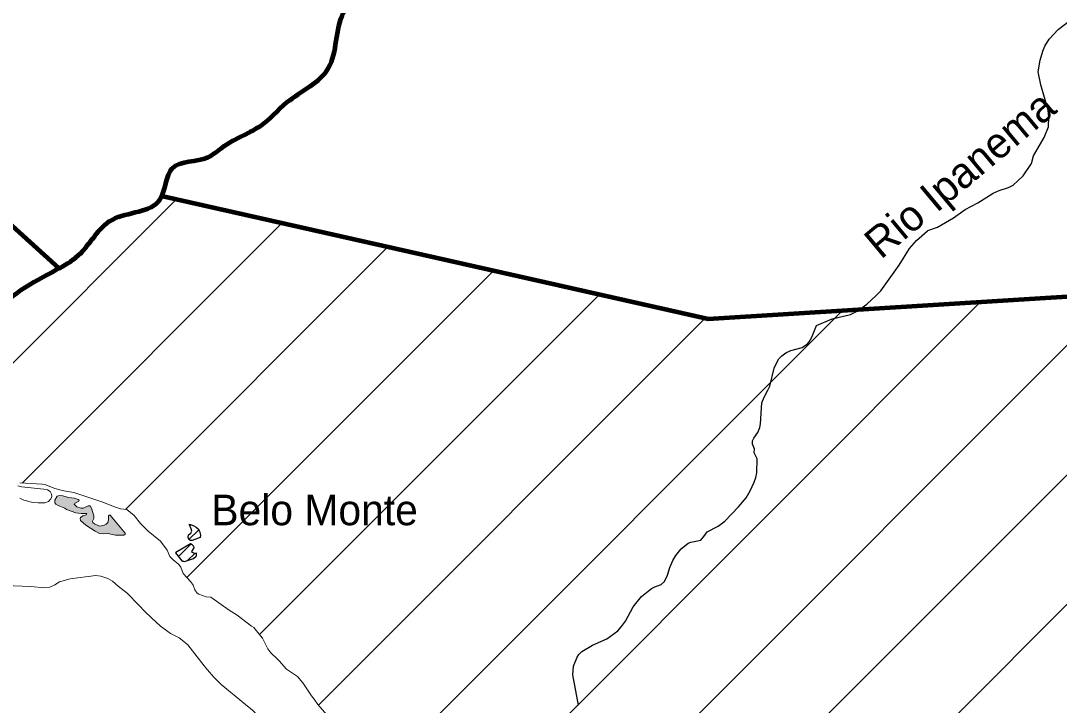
# Model space of a CAD drawing. Extents: x 553962 to 842807, y 8883888 to 9032388.
# Drawn here: x 686077 to 703083, y 8910536 to 8921736 of the extents above; entities that cross this region are included whole.
import ezdxf
from ezdxf.enums import TextEntityAlignment as Align

# ---------------------------------------------------------------- set-up
doc = ezdxf.new("R2010")
doc.units = 0
doc.header["$LTSCALE"] = 160
for name, color, linetype, lineweight in [('21', 7, 'Continuous', 25), ('22', 7, 'Continuous', 35), ('27', 7, 'Continuous', 90), ('28', 7, 'Continuous', 13), ('30', 7, 'Continuous', 13)]:
    doc.layers.add(name, color=color, linetype=linetype, lineweight=lineweight)
doc.layers.add('29', color=7, linetype='Continuous')

msp = doc.modelspace()

# ---------------------------------------------------------------- hatches: boundary and pattern name
at = {"layer": '21'}
msp.add_hatch(color=256, dxfattribs=at).paths.add_polyline_path([(687443.6, 8913483.5), (687364, 8913464.8), (687283.6, 8913503.6), (687258.7, 8913529), (687252.7, 8913550.6), (687273.9, 8913589.9), (687272.9, 8913637.4), (687235.5, 8913761.4), (687210.7, 8913801), (687180, 8913797.9), (687098.6, 8913762.6), (687068.1, 8913761.9), (686997.5, 8913784.1), (686951.9, 8913823.7), (686956.9, 8913835.2), (687027.3, 8913874.8), (687032.2, 8913893.1), (687016.5, 8913905.2), (686955, 8913923.2), (686856.7, 8913933.6), (686763.1, 8913962.4), (686711.3, 8913970.2), (686671.7, 8913955.1), (686636.7, 8913893), (686634.3, 8913850.5), (686651.3, 8913826.2), (686686.6, 8913803.6), (686797.8, 8913758.6), (686826.7, 8913737.7), (686977.1, 8913685.5), (687067.4, 8913671.3), (687157.7, 8913671.9), (687145.8, 8913650.7), (687094.6, 8913635.5), (687057.4, 8913609.8), (687049, 8913590.4), (687053, 8913557.3), (687142.5, 8913485.2), (687296.4, 8913383.8), (687366, 8913346.6), (687434.4, 8913339.7), (687500.9, 8913346.1), (687625.9, 8913320.7), (687763.2, 8913316.8), (687784.5, 8913333.5), (687784.7, 8913354), (687540.7, 8913646.5), (687524.2, 8913648.2), (687513.1, 8913634.1), (687516.3, 8913573.8), (687502.8, 8913526.4), (687477.7, 8913499.3)])

# ---------------------------------------------------------------- linework, layer by layer
for points in [[(700933.1, 8918304.1), (701087.7, 8918357.1), (701353.2, 8918514.3), (701545, 8918649.8), (701747.7, 8918756.1), (702001.1, 8918916), (702097.1, 8918956.4), (702250.9, 8919005.3), (702331, 8919046.8), (702493.5, 8919198.3), (702630.7, 8919399.1), (702659.6, 8919524.5), (702838.4, 8919824.3), (702905.9, 8919998.5), (702914.2, 8920160.2), (702900, 8920271.5), (702779.5, 8920686.8), (702738.4, 8920898.1), (702772.1, 8921093.7), (702813.3, 8921239.1), (702844.7, 8921319.1), (702917.3, 8921435.8), (703064, 8921594.2), (703249.3, 8921734.1)], [(700933.1, 8918304.1), (701087.7, 8918357.1), (701353.2, 8918514.3), (701545, 8918649.8), (701747.7, 8918756.1), (702001.1, 8918916), (702097.1, 8918956.4), (702250.9, 8919005.3), (702331, 8919046.8), (702493.5, 8919198.3), (702630.7, 8919399.1), (702659.6, 8919524.5), (702838.4, 8919824.3), (702905.9, 8919998.5), (702914.2, 8920160.2), (702900, 8920271.5), (702779.5, 8920686.8), (702738.4, 8920898.1), (702772.1, 8921093.7), (702813.3, 8921239.1), (702844.7, 8921319.1), (702917.3, 8921435.8), (703064, 8921594.2), (703249.3, 8921734.1)], [(699106, 8916749.2), (699107.9, 8916751.8), (699364.4, 8916858.8), (699663.1, 8916929.4), (699774, 8916985.7), (699929.5, 8917100.9), (700086.2, 8917240.2), (700161.8, 8917318.8), (700161.8, 8917318.8), (700462.7, 8917739.7), (700633.3, 8918009.2), (700747.4, 8918139), (700925.2, 8918301.4), (700933.1, 8918304.1)], [(699106, 8916749.2), (699107.9, 8916751.8), (699364.4, 8916858.8), (699663.1, 8916929.4), (699774, 8916985.7), (699929.5, 8917100.9), (700086.2, 8917240.2), (700161.8, 8917318.8), (700161.8, 8917318.8), (700462.7, 8917739.7), (700633.3, 8918009.2), (700747.4, 8918139), (700925.2, 8918301.4), (700933.1, 8918304.1)], [(698310.3, 8915692), (698345.2, 8915759.1), (698414.2, 8916049.1), (698434, 8916103.3), (698493.2, 8916205.4), (698541, 8916255.4), (698604.5, 8916300.2), (698689, 8916338.6), (698872.4, 8916392.4), (698958.8, 8916447.6), (698989, 8916484.6), (699031.1, 8916558.4), (699106, 8916749.2)], [(698310.3, 8915692), (698345.2, 8915759.1), (698414.2, 8916049.1), (698434, 8916103.3), (698493.2, 8916205.4), (698541, 8916255.4), (698604.5, 8916300.2), (698689, 8916338.6), (698872.4, 8916392.4), (698958.8, 8916447.6), (698989, 8916484.6), (699031.1, 8916558.4), (699106, 8916749.2)], [(698089.5, 8914668.2), (698093, 8914730.9), (698057.9, 8914805.5), (698057.7, 8914860.2), (698080.5, 8914908.2), (698146.1, 8914998.1), (698179.3, 8915082.2), (698193.2, 8915143.2), (698213.4, 8915483.8), (698249.4, 8915574.9), (698249.4, 8915574.9), (698310.3, 8915692)], [(698089.5, 8914668.2), (698093, 8914730.9), (698057.9, 8914805.5), (698057.7, 8914860.2), (698080.5, 8914908.2), (698146.1, 8914998.1), (698179.3, 8915082.2), (698193.2, 8915143.2), (698213.4, 8915483.8), (698249.4, 8915574.9), (698249.4, 8915574.9), (698310.3, 8915692)], [(697317.1, 8913373.6), (697317.9, 8913374.9), (697500, 8913466.1), (697607.5, 8913547.4), (697828, 8913780.1), (697955.3, 8913931.9), (698021, 8914043.8), (698087.2, 8914183.8), (698114.2, 8914261.7), (698128.6, 8914336.6), (698136.1, 8914565.5), (698089.3, 8914664.5), (698089.5, 8914668.2)], [(697317.1, 8913373.6), (697317.9, 8913374.9), (697500, 8913466.1), (697607.5, 8913547.4), (697828, 8913780.1), (697955.3, 8913931.9), (698021, 8914043.8), (698087.2, 8914183.8), (698114.2, 8914261.7), (698128.6, 8914336.6), (698136.1, 8914565.5), (698089.3, 8914664.5), (698089.5, 8914668.2)], [(695208.7, 8910534.7), (695119.1, 8911032.8), (695125.9, 8911175.9), (695186, 8911322.3), (695215, 8911364.1), (695265.4, 8911414.9), (695441.6, 8911520.3), (695675, 8911623.5), (695855.8, 8911754), (695917.1, 8911825.5), (695978.8, 8911914.3), (696107.7, 8912146.4), (696241.4, 8912314.4), (696408, 8912448.3), (696458.2, 8912475.5), (696564.9, 8912514.1), (696620.1, 8912562.5), (696669.6, 8912662.3), (696705.8, 8912792.2), (696757.7, 8912906), (696806.1, 8912989), (696891.2, 8913095.4), (697004, 8913188.5), (697047.8, 8913204.1), (697212.1, 8913236.8), (697263.3, 8913295.3), (697317.1, 8913373.6)], [(695208.7, 8910534.7), (695119.1, 8911032.8), (695125.9, 8911175.9), (695186, 8911322.3), (695215, 8911364.1), (695265.4, 8911414.9), (695441.6, 8911520.3), (695675, 8911623.5), (695855.8, 8911754), (695917.1, 8911825.5), (695978.8, 8911914.3), (696107.7, 8912146.4), (696241.4, 8912314.4), (696408, 8912448.3), (696458.2, 8912475.5), (696564.9, 8912514.1), (696620.1, 8912562.5), (696669.6, 8912662.3), (696705.8, 8912792.2), (696757.7, 8912906), (696806.1, 8912989), (696891.2, 8913095.4), (697004, 8913188.5), (697047.8, 8913204.1), (697212.1, 8913236.8), (697263.3, 8913295.3), (697317.1, 8913373.6)]]:
    msp.add_lwpolyline(points, dxfattribs=at)
at = {"layer": '21', "lineweight": 13}
for points in [[(686061.4, 8913923.8), (686127.1, 8913893.3), (686275.3, 8913854.7), (686360.8, 8913847.2), (686468.9, 8913849.9), (686529, 8913869.3), (686569.5, 8913916.1), (686584, 8913950.7), (686580.3, 8913987.9), (686555.9, 8914031.7), (686515.6, 8914058.2), (686455.7, 8914071.3), (686086.4, 8914109.2), (686030, 8914128.5)], [(686061.2, 8914172.7), (686426.8, 8914155.2), (686487.4, 8914141.3), (686636.2, 8914082.7), (686780.2, 8914045.5), (686947.2, 8914014.8), (687423.4, 8913857.4), (687593.3, 8913785.8), (687709.9, 8913748.1), (687815.5, 8913739.4)], [(687815.5, 8913739.4), (687934.6, 8913642.4), (688040, 8913510.4), (688162, 8913385.5), (688367.3, 8913223), (688472.6, 8913075.7)], [(688472.6, 8913075.7), (688515.8, 8912970.7), (688572.7, 8912913.1), (688657.8, 8912844.4), (688698.2, 8912796.3), (688734.3, 8912690.1), (688862.3, 8912558.1)], [(687672.6, 8912486.6), (687578.1, 8912564.2), (687503.2, 8912608.6), (687390.3, 8912648.4), (687308, 8912659.7), (686885.5, 8912605), (686710.6, 8912557.1), (686635.4, 8912508.5), (686551.6, 8912466.9), (686470.3, 8912454.8), (686234, 8912481.7), (685823.7, 8912494.5), (685446.3, 8912545), (685250.1, 8912609.3)], [(688862.3, 8912558.1), (688898.2, 8912498.6), (688924.9, 8912425.2), (688966.9, 8912371.6), (688993.2, 8912354.7), (689114.6, 8912309.7), (689186.8, 8912301.9), (689186.9, 8912301.9)], [(688008.3, 8912172.8), (687817.2, 8912367.8), (687672.6, 8912486.6)], [(688219.6, 8911966.8), (688106.6, 8912072.5), (688008.3, 8912172.8)], [(689186.8, 8912301.9), (689489.2, 8912093.8), (689578.8, 8912037.9)], [(689578.8, 8912037.9), (689622.7, 8912010.6), (689858, 8911832.1)], [(688463.8, 8911759.3), (688367.3, 8911828.6), (688219.6, 8911966.8)], [(689858, 8911832.1), (689891.4, 8911806.7), (690003.7, 8911671.2)], [(688717.8, 8911603.4), (688671.3, 8911641.2), (688529.4, 8911712.2), (688463.8, 8911759.3)], [(690003.7, 8911671.2), (690036.2, 8911631.9), (690124.3, 8911459.3), (690170.1, 8911393.1), (690282.6, 8911287.6)], [(689135.5, 8911115.7), (689079.9, 8911181.4), (688815.4, 8911524.1), (688717.8, 8911603.4)], [(690282.6, 8911287.6), (690310.1, 8911261.8), (690430.8, 8911126.3), (690608.8, 8911006.4), (690695.1, 8910901.9), (690838.4, 8910691.9), (690884, 8910634.6)], [(689754.4, 8910550.3), (689356.4, 8910876.9), (689236.6, 8910995.9), (689135.5, 8911115.7)], [(690884, 8910634.6), (690943.9, 8910550.7), (691277.7, 8910162.7), (691329, 8910084.3), (691401.2, 8909927.1), (691461.9, 8909862.4), (691549.6, 8909789.6), (691600.1, 8909727.4), (691754.7, 8909393.1), (691782, 8909306.7), (691774.2, 8908959.6), (691815.3, 8908738.4), (691889.9, 8908460.7), (691941, 8908340.7), (692026.3, 8908188.9), (692038.9, 8908078.6), (692044.8, 8908056.7)], [(690105.8, 8910215.6), (690059.9, 8910258.2), (689871, 8910454.6), (689754.4, 8910550.3)]]:
    msp.add_lwpolyline(points, dxfattribs=at)
msp.add_lwpolyline([(687443.6, 8913483.5), (687364, 8913464.8), (687283.6, 8913503.6), (687258.7, 8913529), (687252.7, 8913550.6), (687273.9, 8913589.9), (687272.9, 8913637.4), (687235.5, 8913761.4), (687210.7, 8913801), (687180, 8913797.9), (687098.6, 8913762.6), (687068.1, 8913761.9), (686997.5, 8913784.1), (686951.9, 8913823.7), (686956.9, 8913835.2), (687027.3, 8913874.8), (687032.2, 8913893.1), (687016.5, 8913905.2), (686955, 8913923.2), (686856.7, 8913933.6), (686763.1, 8913962.4), (686711.3, 8913970.2), (686671.7, 8913955.1), (686636.7, 8913893), (686634.3, 8913850.5), (686651.3, 8913826.2), (686686.6, 8913803.6), (686797.8, 8913758.6), (686826.7, 8913737.7), (686977.1, 8913685.5), (687067.4, 8913671.3), (687157.7, 8913671.9), (687145.8, 8913650.7), (687094.6, 8913635.5), (687057.4, 8913609.8), (687049, 8913590.4), (687053, 8913557.3), (687142.5, 8913485.2), (687296.4, 8913383.8), (687366, 8913346.6), (687434.4, 8913339.7), (687500.9, 8913346.1), (687625.9, 8913320.7), (687763.2, 8913316.8), (687784.5, 8913333.5), (687784.7, 8913354), (687540.7, 8913646.5), (687524.2, 8913648.2), (687513.1, 8913634.1), (687516.3, 8913573.8), (687502.8, 8913526.4), (687477.7, 8913499.3)], close=True, dxfattribs=at)
at = {"layer": '27'}
msp.add_line((686702.4, 8917687.5), (681689.3, 8922210.8), dxfattribs=at)
msp.add_lwpolyline([(688404.9, 8918868.1), (697336.5, 8916857.2), (717332.2, 8918103.3)], dxfattribs=at)
msp.add_spline([(685563.3, 8914000.1), (685411.9, 8914186), (685156.8, 8914412), (685077.7, 8914993.8), (685249.9, 8916134.6), (685677.5, 8916973.4), (686082.1, 8917330.9), (686664.7, 8917664.4), (687019.1, 8917894.9), (687575, 8918481.4), (688360.8, 8918816.4), (688561.4, 8919324.4), (689144.7, 8919506), (689372.6, 8919659.6), (689727.1, 8919864.8), (690005.8, 8920018.8), (690435.7, 8920401.8), (691118.7, 8920963.9), (691368.2, 8921877.4), (691646.2, 8922158), (692203.9, 8922364.7), (692354.7, 8922695), (691945.1, 8923350.3), (691968, 8923856.9), (691992.7, 8923983.7), (691990.8, 8924363.6), (691810.4, 8924894), (691605.7, 8925196.3), (690588.8, 8925391.4), (690130.9, 8925539.9), (689951.8, 8925791.8), (690098.6, 8926932.4), (689816.9, 8927386.1), (689611.9, 8927764.4), (689634.6, 8928296.3), (689708.3, 8928803.3), (689427.8, 8929029.1), (689071.1, 8929254.4), (688969.4, 8929279)], degree=3, dxfattribs=at)
at = {"layer": '28'}
for p, q in [((688831.1, 8913247.3), (688991.1, 8913407.3)), ((688846.4, 8913474.8), (688860.5, 8913488.8)), ((688658.7, 8912967.8), (688862.2, 8913171.2)), ((688811.4, 8912908.3), (688924.7, 8913021.6))]:
    msp.add_line(p, q, dxfattribs=at)
at = {"layer": '28', "lineweight": 25}
msp.add_lwpolyline([(688838.5, 8913496.3), (688910.7, 8913471.8), (688949.3, 8913452.2), (688981.4, 8913421.8), (689005.6, 8913385.6), (689018.8, 8913320.1), (689015.2, 8913282.5), (688885.6, 8913233.5), (688857, 8913229.2), (688829, 8913248.7), (688815.8, 8913288.8), (688823, 8913323.4), (688864.6, 8913351.6), (688880.9, 8913382.6), (688869.1, 8913424.1), (688840.2, 8913488.6)], close=True, dxfattribs=at)
for points in [[(688952.1, 8912988.5), (688957.2, 8913006.4), (688955.3, 8913022.8), (688921.9, 8913021.5), (688891.5, 8913035.1), (688877.6, 8913051.6), (688914.9, 8913110.7), (688913.3, 8913132.5), (688882.7, 8913161.5), (688854.3, 8913175), (688614.4, 8913034.8), (688610.3, 8913030.2)], [(688610.3, 8913030.2), (688713.4, 8912897.3), (688723.3, 8912892.5), (688740.8, 8912891.2)], [(688740.8, 8912891.2), (688757.5, 8912889.9), (688903.4, 8912939.7), (688947.9, 8912973.7), (688952.1, 8912988.5)]]:
    msp.add_lwpolyline(points, dxfattribs=at)
at = {"layer": '30'}
for p, q in [((684403.2, 8914593.5), (688627.7, 8918818)), ((686101.8, 8914170.7), (690359.2, 8918428.1)), ((687793.6, 8913741.2), (692090.7, 8918038.3)), ((688798.1, 8912624.4), (693822.1, 8917648.4)), ((696670.7, 8905647.8), (708580.9, 8917557.9)), ((689986.7, 8911691.7), (695553.6, 8917258.6)), ((693352.5, 8906572.2), (704056.3, 8917276)), ((694502.8, 8905601.2), (706318.6, 8917416.9)), ((692276.4, 8907617.4), (701794, 8917135)), ((691780.6, 8909242.9), (699531.7, 8916994)), ((690954.6, 8910538.3), (697285.1, 8916868.8))]:
    msp.add_line(p, q, dxfattribs=at)

# ---------------------------------------------------------------- texts
at = {"layer": '22'}
msp.add_text('Rio Ipanema', height=500, rotation=39.92, dxfattribs=at).set_placement((701615.3, 8919036.7), align=Align.CENTER)
at = {"layer": '29'}
msp.add_text('Belo Monte', height=500, dxfattribs=at).set_placement((689197.5, 8913481.5))

doc.saveas('drawing.dxf')
